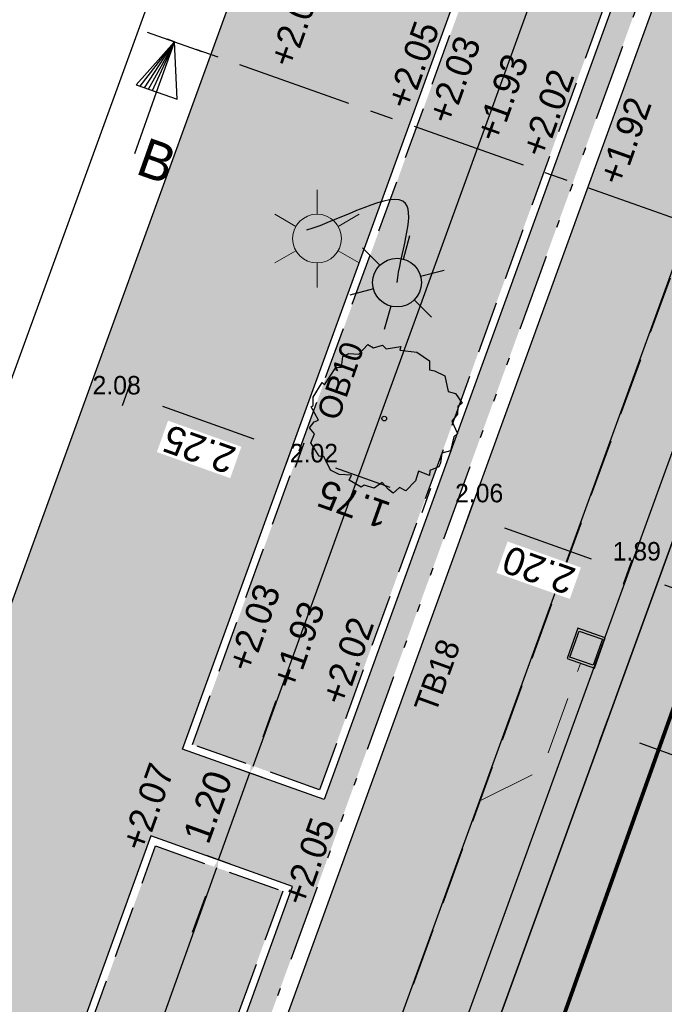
# Model space of a CAD drawing. Header units: metres. Extents: x 134157 to 138734, y 451157 to 455772.
# Tile 341 of 656: x 136477 to 136485, y 453586 to 453598. Entities that reach past the tile are written whole.
import ezdxf

# ---------------------------------------------------------------- set-up
doc = ezdxf.new("R2010")
doc.units = ezdxf.units.M
for name, pattern in [('CENTER__G5', [2.4, 1.5, -0.3, 0.3, -0.3]), ('HIDDEN__G5', [1.125, 0.75, -0.375]), ('TR18X20__G2', [2.6, 1, -0.4, 0, -0.4, 0, -0.4, 0, -0.4])]:
    doc.linetypes.add(name, pattern=pattern)
doc.layers.add('-DR-alg-hulplijnen kantverharding asflast nieuwe fietsstraat', color=7, linetype='Continuous', true_color=0xff9429, plot=False)
doc.layers.add('-DR-alg-hulplijnen waterbergende groenvakken', color=141, linetype='Continuous', plot=False)
for name, color, linetype in [('-DR-alg-projectgrens 1-200', 3, 'PROJECTGRENS_1-200'), ('-DR-bs-rio-DWA Jutfaseweg', 253, 'Continuous'), ('-DR-bs-txt-hoogtemaat', 253, 'Continuous'), ('-DR-nw-alg-doorsnedepijl @ 0.2', 4, 'Continuous'), ('-DR-nw-alg-dwarsprofiel', 4, 'CENTER__G5'), ('-DR-nw-gr-solitaire heester', 96, 'Continuous'), ('-DR-nw-inr-lichtmast', 30, 'Continuous'), ('-DR-nw-inr-verkeersbordpaal', 2, 'Continuous'), ('-DR-nw-maatvoering', 3, 'Continuous'), ('-DR-nw-rio-straatkolk parkeervak', 1, 'Continuous'), ('-DR-nw-txt-hoogtemaat', 2, 'Continuous'), ('-DR-nw-vh-band 10x20 ob', 2, 'HIDDEN__G5'), ('-DR-nw-vh-band 18-20x25', 2, 'TR18X20__G2'), ('-DR-nw-vh-kantverharding', 3, 'Continuous'), ('-DR-nw-vh-scheiding erfgrens en bebouwing', 3, 'Continuous'), ('-DR-nw-vh-txt-kantopsluitingen', 2, 'Continuous')]:
    doc.layers.add(name, color=color, linetype=linetype)
for name, color, linetype, lineweight in [('-DR-bs-inr-lichtmast', 253, 'Continuous', 13), ('-DR-nw-gr-geveltuin ruimteresevering', 95, 'Continuous', 0), ('-DR-nw-rio-HWA 125', 170, 'HIDDEN__G5', 13), ('-DR-nw-vh-arc-tegels 300x300x45', 253, 'Continuous', 9)]:
    doc.layers.add(name, color=color, linetype=linetype, lineweight=lineweight)
doc.layers.add('-DR-nw-gr-arc-beplanting', color=7, linetype='Continuous', true_color=0xe5f0e7)
doc.layers.add('-DR-nw-gr-arc-gras', color=7, linetype='Continuous', true_color=0xb5d5a4)
for name, color, linetype, lineweight, true_color in [('-DR-nw-vh-arc-asfalt fietsstraat rood', 7, 'Continuous', 9, 0xdfbfc7), ('-DR-nw-vh-arc-sbs df Drainflow', 7, 'Continuous', 9, 0xb9747c), ('-DR-nw-vh-arc-sbs kf bruinrood rabat halfsteens', 7, 'Continuous', 9, 0xb88485)]:
    doc.layers.add(name, color=color, linetype=linetype, lineweight=lineweight, true_color=true_color)
doc.styles.add('18_200', font='romans', dxfattribs={"width": 0.8, "height": 0.36})
doc.styles.add('Drong', font='txt', dxfattribs={"height": 1.8})
doc.styles.add('eurostile', font='txt')
doc.linetypes.add('PROJECTGRENS_1-200', pattern='A,0.32,-0.13,[133,ltypeshp.shx,S=0.13,R=0,X=-0.13,Y=0],-0.13,1.27', length=1.85)
doc.dimstyles.new('Drong', dxfattribs={"dimtxt": 1.8, "dimasz": 2.5, "dimexe": 0, "dimexo": 0, "dimgap": 0.9, "dimtad": 1, "dimzin": 0, "dimdsep": 46, "dimtxsty": 'Drong', "dimblk": 'dimblk-wit', "dimcen": 0, "dimse1": 1, "dimse2": 1, "dimclrd": 256, "dimclre": 1, "dimclrt": 7, "dimadec": 0, "dimazin": 0, "dimtfac": 1, "dimtmove": 0, "dimatfit": 3, "dimfxl": 1, "dimtolj": 1, "dimtzin": 0, "dimarcsym": 0})
pattern_1 = [(115.335625, (136419.71802, 453326.2367), (-0.223681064, -0.105903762), [0.06, -0.187485]), (205.335625, (136419.71802, 453326.2367), (0.105903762, -0.223681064), [0.06, -0.187485])]

# ---------------------------------------------------------------- blocks, each defined once
blk = doc.blocks.new('Doorsnedepijl')
at = {"color": 0}
blk.add_line((-1.875, 0.001), (1.875, -0.001), dxfattribs=at)
blk.add_lwpolyline([(1.405, -3.456), (0, 0), (-1.408, -3.455)], close=True, dxfattribs=at)
at = {"color": 1}
for points in [[(-1.126, -3.455), (0, 0)], [(-0.845, -3.455), (0, 0)], [(-0.564, -3.455), (0, -0.081)], [(-0.283, -3.456), (0, -0.081)], [(-0.001, -3.456), (0, -0.081)]]:
    blk.add_lwpolyline(points, dxfattribs=at)
at = {"color": 0}
blk.add_lwpolyline([(-0.003, -7.674), (-0.001, -3.456)], dxfattribs=at)
at = {"style": 'eurostile'}
blk.add_attdef('DOORSNEDE', (0.389, -8.904), '', height=2.5, rotation=359.97598, dxfattribs=at)
blk = doc.blocks.new('dimblk-wit')
at = {"color": 7}
blk.add_line((0, -0.3333), (0, 0.3333), dxfattribs=at)
blk.add_solid([(0, 0), (-0.8, 0.2), (-0.8, -0.2)], dxfattribs=at)
blk = doc.blocks.new('*D380')
at = {"layer": '-DR-nw-maatvoering', "lineweight": -2, "transparency": 16777216}
blk.add_line((136488.964, 453589.807), (136485.195, 453591.147), dxfattribs=at)
at = {"layer": 'Defpoints', "color": 0, "transparency": 16777216}
for p in [(136484.724, 453591.314), (136484.724, 453591.314), (136489.435, 453589.639)]:
    blk.add_point(p, dxfattribs=at)
at = {"layer": '-DR-nw-maatvoering', "lineweight": -2, "transparency": 16777216, "xscale": 0.5, "yscale": 0.5, "zscale": 0.5}
for p, rotation in [((136484.724, 453591.314), 160.4268500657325), ((136489.435, 453589.639), 340.4268500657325)]:
    blk.add_blockref('dimblk-wit', p, dxfattribs=dict(at, rotation=rotation))
at = {"layer": '-DR-nw-maatvoering', "color": 7, "transparency": 16777216, "insert": (136486.957, 453590.134), "char_height": 0.36, "attachment_point": 5, "rotation": 160.4269, "style": 'Drong'}
blk.add_mtext('\\A1;5.00', dxfattribs=at)
blk = doc.blocks.new('*D381')
at = {"layer": '-DR-nw-maatvoering', "lineweight": -2, "transparency": 16777216}
blk.add_line((136481.635, 453592.413), (136480.93, 453592.664), dxfattribs=at)
at = {"layer": 'Defpoints', "color": 0, "transparency": 16777216}
for p in [(136480.675, 453593.439), (136480.459, 453592.831), (136482.253, 453592.658)]:
    blk.add_point(p, dxfattribs=at)
at = {"layer": '-DR-nw-maatvoering', "lineweight": -2, "transparency": 16777216, "xscale": 0.5, "yscale": 0.5, "zscale": 0.5}
for p, rotation in [((136480.459, 453592.831), 160.4268500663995), ((136482.107, 453592.245), 340.4268500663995)]:
    blk.add_blockref('dimblk-wit', p, dxfattribs=dict(at, rotation=rotation))
at = {"layer": '-DR-nw-maatvoering', "color": 7, "transparency": 16777216, "insert": (136481.162, 453592.197), "char_height": 0.36, "attachment_point": 5, "rotation": 160.4269, "style": 'Drong'}
blk.add_mtext('\\A1;1.75', dxfattribs=at)
blk = doc.blocks.new('*D382')
at = {"layer": '-DR-nw-maatvoering', "lineweight": -2, "transparency": 16777216}
blk.add_line((136479.873, 453593.041), (136478.689, 453593.462), dxfattribs=at)
at = {"layer": 'Defpoints', "color": 0, "transparency": 16777216}
for p in [(136478.318, 453593.911), (136478.218, 453593.63), (136480.433, 453593.123)]:
    blk.add_point(p, dxfattribs=at)
at = {"layer": '-DR-nw-maatvoering', "lineweight": -2, "transparency": 16777216, "xscale": 0.5, "yscale": 0.5, "zscale": 0.5}
for p, rotation in [((136478.218, 453593.63), 160.4268500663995), ((136480.345, 453592.874), 340.4268500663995)]:
    blk.add_blockref('dimblk-wit', p, dxfattribs=dict(at, rotation=rotation))
at = {"layer": '-DR-nw-maatvoering', "color": 7, "transparency": 16777216, "insert": (136479.16, 453592.909), "char_height": 0.36, "attachment_point": 5, "rotation": 160.4269, "style": 'Drong', "bg_fill": 3, "box_fill_scale": 1.1, "bg_fill_color": 256, "bg_fill_true_color": 13158600, "bg_fill_transparency": 0}
blk.add_mtext('\\A1;2.25', dxfattribs=at)
blk = doc.blocks.new('*D385')
at = {"layer": '-DR-nw-maatvoering', "lineweight": -2, "transparency": 16777216}
blk.add_line((136487.881, 453588.005), (136484.873, 453589.096), dxfattribs=at)
at = {"layer": 'Defpoints', "color": 0, "transparency": 16777216}
for p in [(136484.403, 453589.267), (136484.403, 453589.267), (136488.351, 453587.834)]:
    blk.add_point(p, dxfattribs=at)
at = {"layer": '-DR-nw-maatvoering', "lineweight": -2, "transparency": 16777216, "xscale": 0.5, "yscale": 0.5, "zscale": 0.5}
for p, rotation in [((136484.403, 453589.267), 160.0567307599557), ((136488.351, 453587.834), 340.0567307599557)]:
    blk.add_blockref('dimblk-wit', p, dxfattribs=dict(at, rotation=rotation))
at = {"layer": '-DR-nw-maatvoering', "color": 7, "transparency": 16777216, "insert": (136486.253, 453588.209), "char_height": 0.36, "attachment_point": 5, "rotation": 160.0567, "style": 'Drong'}
blk.add_mtext('\\A1;4.20', dxfattribs=at)
blk = doc.blocks.new('*D386')
at = {"layer": '-DR-nw-maatvoering', "lineweight": -2, "transparency": 16777216}
blk.add_line((136484.246, 453591.484), (136483.122, 453591.884), dxfattribs=at)
at = {"layer": 'Defpoints', "color": 0, "transparency": 16777216}
for p in [(136482.857, 453592.631), (136482.651, 453592.052), (136484.717, 453591.317)]:
    blk.add_point(p, dxfattribs=at)
at = {"layer": '-DR-nw-maatvoering', "lineweight": -2, "transparency": 16777216, "xscale": 0.5, "yscale": 0.5, "zscale": 0.5}
for p, rotation in [((136482.651, 453592.052), 160.4268500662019), ((136484.717, 453591.317), 340.426850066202)]:
    blk.add_blockref('dimblk-wit', p, dxfattribs=dict(at, rotation=rotation))
at = {"layer": '-DR-nw-maatvoering', "color": 7, "transparency": 16777216, "insert": (136483.562, 453591.342), "char_height": 0.36, "attachment_point": 5, "rotation": 160.4269, "style": 'Drong', "bg_fill": 3, "box_fill_scale": 1.1, "bg_fill_color": 256, "bg_fill_true_color": 13158600, "bg_fill_transparency": 0}
blk.add_mtext('\\A1;2.20', dxfattribs=at)
blk = doc.blocks.new('LICHTMAST')
at = {"ltscale": 0.1}
for p, q in [((0, 0.1266), (0, 0.2531)), ((-0.1096, 0.0633), (-0.2192, 0.1266)), ((0.1096, 0.0633), (0.2192, 0.1266)), ((-0.1096, -0.0633), (-0.2192, -0.1266)), ((0.1096, -0.0633), (0.2192, -0.1266)), ((0, -0.1266), (0, -0.2531))]:
    blk.add_line(p, q, dxfattribs=at)
blk.add_circle((0, 0), 0.1266, dxfattribs=at)
at = {"style": '18_200', "width": 0.8}
blk.add_attdef('HOOGTE', (0.2467, 0.2424), '', height=0.25, dxfattribs=at)
blk = doc.blocks.new('LICHTMAST nieuw')
h = blk.add_hatch(color=256)
h.dxf.hatch_style = 1
edge = h.paths.add_edge_path()
edge.add_arc((0, 0), 0.0495, 0, 360)
at = {"ltscale": 0.1}
for p, q in [((0, 0.1266), (0, 0.2531)), ((-0.1096, 0.0633), (-0.2192, 0.1266)), ((0.1096, 0.0633), (0.2192, 0.1266)), ((-0.1096, -0.0633), (-0.2192, -0.1266)), ((0.1096, -0.0633), (0.2192, -0.1266)), ((0, -0.1266), (0, -0.2531))]:
    blk.add_line(p, q, dxfattribs=at)
blk.add_circle((0, 0), 0.1266, dxfattribs=at)
blk = doc.blocks.new('*D621')
at = {"layer": '-DR-nw-maatvoering', "lineweight": -2, "transparency": 16777216}
for p, q in [((136479.988, 453589.18), (136480.158, 453589.651)), ((136479.41, 453587.582), (136479.818, 453588.71)), ((136479.24, 453587.111), (136479.07, 453586.641))]:
    blk.add_line(p, q, dxfattribs=at)
at = {"layer": 'Defpoints', "color": 0, "transparency": 16777216}
for p in [(136479.818, 453588.71), (136480.423, 453588.491), (136480.015, 453587.363)]:
    blk.add_point(p, dxfattribs=at)
at = {"layer": '-DR-nw-maatvoering', "lineweight": -2, "transparency": 16777216, "xscale": 0.5, "yscale": 0.5, "zscale": 0.5}
for p, rotation in [((136479.818, 453588.71), 250.126454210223), ((136479.41, 453587.582), 70.12645421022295)]:
    blk.add_blockref('dimblk-wit', p, dxfattribs=dict(at, rotation=rotation))
at = {"layer": '-DR-nw-maatvoering', "color": 7, "transparency": 16777216, "insert": (136479.272, 453588.269), "char_height": 0.36, "attachment_point": 5, "rotation": 70.1265, "style": 'Drong'}
blk.add_mtext('\\A1;1.20', dxfattribs=at)
blk = doc.blocks.new('*U659')
h = blk.add_hatch(color=256)
h.dxf.hatch_style = 1
h.paths.add_polyline_path([(-0.158, 0.466), (-0.198, 0.48), (-0.318, 0.142), (-0.278, 0.128)])
h.paths.add_polyline_path([(-0.07, 0.435), (-0.114, 0.451), (-0.234, 0.112), (-0.19, 0.097)])
h.paths.add_polyline_path([(0.018, 0.404), (-0.026, 0.419), (-0.145, 0.081), (-0.101, 0.066)])
h.paths.add_polyline_path([(0.102, 0.374), (0.063, 0.388), (-0.057, 0.05), (-0.017, 0.036)])
for points in [[(0, 0), (0.138, 0.391), (-0.215, 0.516), (-0.354, 0.125)], [(-0.017, 0.036), (-0.318, 0.142), (-0.198, 0.48), (0.102, 0.374)]]:
    blk.add_lwpolyline(points, close=True)
blk = doc.blocks.new('*D706')
at = {"layer": '-DR-nw-maatvoering', "lineweight": -2, "transparency": 16777216}
blk.add_line((136471.106, 453556.135), (136489.866, 453607.837), dxfattribs=at)
at = {"layer": 'Defpoints', "color": 0, "transparency": 16777216}
for p in [(136490.037, 453608.307), (136490.168, 453608.259), (136471.067, 453555.617)]:
    blk.add_point(p, dxfattribs=at)
at = {"layer": '-DR-nw-maatvoering', "lineweight": -2, "transparency": 16777216, "xscale": 0.5, "yscale": 0.5, "zscale": 0.5}
for p, rotation in [((136490.037, 453608.307), 70.05673075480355), ((136470.936, 453555.665), 250.0567307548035)]:
    blk.add_blockref('dimblk-wit', p, dxfattribs=dict(at, rotation=rotation))
at = {"layer": '-DR-nw-maatvoering', "color": 7, "transparency": 16777216, "insert": (136477.435, 453574.644), "char_height": 0.36, "attachment_point": 5, "rotation": 70.0567, "style": 'Drong'}
blk.add_mtext('\\A1;56.00', dxfattribs=at)
blk = doc.blocks.new('Solitaire heester')
blk.add_lwpolyline([(-1.738, -4.391), (-2.166, -3.928), (-2.484, -4.007), (-2.465, -3.244), (-3.109, -3.265), (-3.941, -2.905), (-3.868, -2.452), (-4.36, -2.18), (-4.239, -1.823), (-3.951, -1.284), (-4.466, -0.924), (-4.503, -0.249), (-4.693, -0.105), (-4.523, 0.792), (-4.166, 0.751), (-4.409, 1.522), (-4.335, 2.134), (-3.641, 2.854), (-3.727, 3.148), (-3.089, 3.94), (-2.461, 3.914), (-2.205, 4.358), (-1.729, 4.197), (-1.539, 3.974), (-0.893, 4.711), (-0.766, 4.615), (-0.249, 4.811), (0.839, 4.577), (0.75, 4.394), (2.044, 4.064), (2.202, 3.745), (2.886, 3.886), (3.186, 3.598), (3.367, 2.954), (4.16, 2.633), (4.071, 2.213), (4.434, 1.719), (4.306, 1.417), (4.764, 0.573), (4.517, 0.55), (4.767, -0.515), (4.517, -1.491), (3.976, -1.68), (4.023, -2.014), (3.933, -2.752), (3.056, -3.305), (3.102, -3.798), (2.655, -4.416), (2.346, -4.232), (1.877, -4.365), (1.329, -4.18), (0.699, -4.79), (0.406, -4.637), (-0.508, -4.753), (-0.848, -4.267), (-1.476, -4.4), (-1.738, -4.391)])
blk.add_circle((0, 0), 0.15)

msp = doc.modelspace()

# ---------------------------------------------------------------- hatches: boundary and pattern name
at = {"layer": '-DR-nw-gr-arc-beplanting'}
h = msp.add_hatch(color=256, dxfattribs=at)
h.dxf.hatch_style = 1
h.paths.add_polyline_path([(136488.191, 453609.081), (136486.546, 453609.678), (136479.075, 453589.079), (136480.721, 453588.491)])
h = msp.add_hatch(color=256, dxfattribs=at)
h.dxf.hatch_style = 1
h.paths.add_polyline_path([(136478.595, 453587.764), (136476.347, 453581.569), (136477.992, 453580.972), (136480.243, 453587.175)])
at = {"layer": '-DR-nw-gr-arc-gras', "transparency": 33554687}
h = msp.add_hatch(dxfattribs=at)
h.set_pattern_fill('AGR-BOLLEN', color=256, scale=0.1, pattern_type=2)
h.set_pattern_definition(pattern_1)
edge = h.paths.add_edge_path()
edge.add_arc((-7000776.81, 3043164.568), 7592527.997, 340.0567505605, 340.0572256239)
edge.add_line((136455.782, 453494.254), (136455.124, 453494.493))
edge.add_arc((380495.222, 364992.548), 259592.304, 160.06665688, 160.08044536)
edge.add_line((136433.832, 453435.762), (136433.813, 453435.768))
edge.add_line((136433.813, 453435.768), (136432.179, 453431.255))
edge.add_line((136432.179, 453431.255), (136432.198, 453431.248))
edge.add_line((136432.198, 453431.248), (136431.678, 453429.87))
edge.add_line((136431.678, 453429.87), (136432.336, 453429.631))
edge.add_line((136432.336, 453429.631), (136434.309, 453435.077))
h = msp.add_hatch(dxfattribs=at)
h.set_pattern_fill('AGR-BOLLEN', color=256, scale=0.1, pattern_type=2)
h.set_pattern_definition(pattern_1)
edge = h.paths.add_edge_path()
edge.add_line((136644.275, 454017.422), (136643.935, 454016.481))
edge.add_line((136643.935, 454016.481), (136643.884, 454016.34))
edge.add_line((136643.884, 454016.34), (136644.542, 454016.102))
edge.add_arc((1711333.983, -116117.427), 1674723.582, 160.095672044, 160.096657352, ccw=False)
edge.add_line((136654.347, 454043.181), (136653.689, 454043.42))
edge.add_line((136653.689, 454043.42), (136653.638, 454043.279))
edge.add_line((136653.638, 454043.279), (136653.298, 454042.339))
edge.add_line((136653.298, 454042.339), (136644.275, 454017.422))
at = {"layer": '-DR-nw-vh-arc-asfalt fietsstraat rood', "transparency": 33554687}
h = msp.add_hatch(color=256, dxfattribs=at)
h.dxf.hatch_style = 1
edge = h.paths.add_edge_path()
edge.add_arc((137987.747, 453337.203), 1495.4, 160.09465, 161.034726)
edge.add_arc((135150.6, 454312.188), 1504.6, 340.056731, 341.034726, ccw=False)
edge.add_line((136564.97, 453798.984), (136431.249, 453430.448))
edge.add_line((136431.249, 453430.448), (136427.3, 453431.879))
edge.add_line((136427.3, 453431.879), (136429.649, 453438.357))
edge.add_line((136429.649, 453438.357), (136561.022, 453800.417))
edge.add_arc((135150.6, 454312.188), 1500.4, 340.056731, 341.034726)
edge.add_line((136569.551, 453824.565), (136577.738, 453847.767))
edge.add_line((136577.738, 453847.767), (136586.329, 453871.491))
edge.add_line((136586.329, 453871.491), (136590.229, 453869.927))
edge.add_line((136590.229, 453869.927), (136581.687, 453846.337))
at = {"layer": '-DR-nw-vh-arc-sbs df Drainflow'}
h = msp.add_hatch(dxfattribs=at)
h.set_pattern_fill('AVH-SBS_KEIFORMAAT_ELLEBOOG_01', color=256, scale=3, angle=250, pattern_type=2)
h.set_pattern_definition([(250, (0, 0), (0.38451382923, 0.17930174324), [0.9, -0.3]), (340, (-0.2052, -0.56382), (0.38451382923, 0.17930174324), [0.9, -0.3]), (250, (0.03835, -0.3332), (0.38451382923, 0.17930174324), [0, -1.2]), (250, (0.0254, -0.80738), (0.38451382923, 0.17930174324), [0, -1.2])])
h.paths.add_polyline_path([(136490.319, 453608.202), (136489.003, 453608.68, 0.414214), (136488.619, 453608.5), (136469.723, 453556.422, 0.414214), (136469.902, 453556.038), (136471.218, 453555.561, -0.414214), (136471.518, 453554.92), (136490.96, 453608.502, -0.414214)])
at = {"layer": '-DR-nw-vh-arc-sbs kf bruinrood rabat halfsteens', "transparency": 33554687}
h = msp.add_hatch(color=256, dxfattribs=at)
h.dxf.hatch_style = 1
edge = h.paths.add_edge_path()
edge.add_line((136459.825, 453521.523), (136459.449, 453521.659))
edge.add_line((136459.449, 453521.659), (136466.356, 453540.695))
edge.add_line((136466.356, 453540.695), (136466.868, 453542.105))
edge.add_line((136466.868, 453542.105), (136467.038, 453542.575))
edge.add_line((136467.038, 453542.575), (136467.209, 453543.045))
edge.add_line((136467.209, 453543.045), (136467.379, 453543.515))
edge.add_line((136467.379, 453543.515), (136467.55, 453543.985))
edge.add_line((136467.55, 453543.985), (136467.721, 453544.455))
edge.add_line((136467.721, 453544.455), (136467.891, 453544.925))
edge.add_line((136467.891, 453544.925), (136468.062, 453545.395))
edge.add_line((136468.062, 453545.395), (136468.232, 453545.865))
edge.add_line((136468.232, 453545.865), (136468.403, 453546.335))
edge.add_line((136468.403, 453546.335), (136468.573, 453546.805))
edge.add_line((136468.573, 453546.805), (136468.744, 453547.275))
edge.add_line((136468.744, 453547.275), (136468.914, 453547.745))
edge.add_line((136468.914, 453547.745), (136469.085, 453548.215))
edge.add_line((136469.085, 453548.215), (136469.255, 453548.685))
edge.add_line((136469.255, 453548.685), (136496.523, 453623.832))
edge.add_line((136496.523, 453623.832), (136532.644, 453723.381))
edge.add_line((136532.644, 453723.381), (136552.513, 453778.139))
edge.add_line((136552.513, 453778.139), (136560.646, 453800.553))
edge.add_arc((135150.6, 454312.188), 1500, 340.056731, 341.034726)
edge.add_arc((137987.747, 453337.203), 1500, 160.09465, 161.034726, ccw=False)
edge.add_line((136577.362, 453847.904), (136585.953, 453871.628))
edge.add_line((136585.953, 453871.628), (136586.329, 453871.491))
edge.add_line((136586.329, 453871.491), (136577.738, 453847.767))
edge.add_arc((137987.747, 453337.203), 1499.6, 160.09465, 161.034726)
edge.add_arc((135150.6, 454312.188), 1500.4, 340.056731, 341.034726, ccw=False)
edge.add_line((136561.022, 453800.417), (136552.895, 453778.019))
edge.add_line((136552.895, 453778.019), (136533.05, 453723.327))
edge.add_line((136533.05, 453723.327), (136496.903, 453623.707))
edge.add_line((136496.903, 453623.707), (136469.631, 453548.548))
edge.add_line((136469.631, 453548.548), (136459.825, 453521.523))
at = {"layer": '-DR-nw-vh-arc-tegels 300x300x45'}
h = msp.add_hatch(dxfattribs=at)
h.set_pattern_fill('AVH-TEGEL_200X200_HALFST', color=256, scale=2, angle=71, pattern_type=2)
h.set_pattern_definition([(71, (0, 0), (-0.05887645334, 0.44332106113), [0.4, -0.4]), (161, (0, 0), (-0.13022726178, -0.37820743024), [])])
h.paths.add_polyline_path([(136488.602, 453609.038), (136488.32, 453609.141), (136480.78, 453588.364), (136478.946, 453589.019), (136486.487, 453609.806), (136484.483, 453610.539), (136481.038, 453601.122), (136480.505, 453601.322), (136462.473, 453551.675), (136465.054, 453550.738), (136467.452, 453557.348), (136469.569, 453556.585)])
h.paths.add_polyline_path([(136472.963, 453572.535), (136474.796, 453571.869), (136469.696, 453557.814), (136467.861, 453558.476)], flags=16)
h.paths.add_polyline_path([(136472.835, 453571.888), (136474.48, 453571.292), (136469.635, 453557.943), (136467.99, 453558.536)], flags=0)
h.paths.add_polyline_path([(136476.219, 453581.509), (136478.535, 453587.892), (136480.371, 453587.236), (136478.052, 453580.844)], flags=16)
h.paths.add_polyline_path([(136476.347, 453581.569), (136478.442, 453587.341), (136480.09, 453586.752), (136477.98, 453580.977)], flags=0)

# ---------------------------------------------------------------- linework, layer by layer
at = {"layer": '-DR-alg-hulplijnen kantverharding asflast nieuwe fietsstraat'}
msp.add_lwpolyline([(136615.557, 453953.711), (136612.599, 453946.977), (136593.397, 453893.948), (136588.98, 453881.757), (136586.93, 453874.65, -0.015888), (136585.953, 453871.628), (136586.329, 453871.491), (136577.738, 453847.767, 0.004102), (136569.551, 453824.565, -0.004267), (136561.022, 453800.417), (136429.649, 453438.357, 0.002152), (136389.024, 453324.877), (136377.119, 453291.165), (136363.767, 453256.91), (136363.728, 453256.801)], format="xyb", dxfattribs=at)
at = {"layer": '-DR-alg-hulplijnen waterbergende groenvakken', "flags": 128}
for points in [[(136479.86, 453588.799), (136487.332, 453609.392)], [(136477.17, 453581.271), (136479.389, 453587.481)]]:
    msp.add_lwpolyline(points, dxfattribs=at)
at = {"layer": '-DR-alg-projectgrens 1-200', "flags": 128}
msp.add_lwpolyline([(136721.461, 454206.136), (136727.498, 454223.752), (136730.581, 454232.718), (136734.46, 454243.959), (136738.033, 454254.306), (136742.183, 454266.266), (136750.568, 454290.842), (136760.393, 454319.456), (136770.666, 454349.328), (136772.713, 454355.238), (136774.612, 454360.473), (136776.998, 454367), (136784.306, 454387.208), (136790.339, 454404.083), (136797.311, 454423.36), (136807.058, 454450.093), (136800.646, 454453.198), (136770.129, 454470.839), (136763.463, 454464.393), (136767.222, 454456.488), (136768.447, 454452.902), (136769.612, 454448.539), (136767.19, 454443.604), (136763.98, 454431.785), (136763.498, 454430.807), (136764.785, 454430.222), (136759.65, 454419.865), (136760.207, 454419.614), (136758.305, 454415.755), (136757.433, 454413.928), (136755.514, 454410.037), (136754.993, 454410.292), (136749.872, 454399.962), (136748.616, 454400.585), (136748.548, 454400.448), (136744.287, 454402.547), (136738.76, 454389.718), (136744.829, 454387.062), (136753.517, 454383.259), (136750.445, 454376.232), (136747.3, 454368.999), (136747.702, 454368.821), (136745.421, 454363.658), (136743.771, 454359.882), (136741.474, 454354.715), (136741.107, 454354.878), (136737.945, 454347.853), (136734.86, 454340.776), (136727.193, 454344.181), (136720.397, 454330.285), (136716.705, 454321.73), (136725.346, 454317.886), (136722.199, 454310.807), (136718.145, 454301.488), (136714.131, 454292.713), (136709.748, 454294.641), (136707.09, 454288.607), (136709.573, 454287.506), (136709.53, 454287.41), (136709.617, 454287.371), (136709.424, 454286.945), (136712.118, 454285.768), (136724.405, 454280.406), (136724.395, 454280.372), (136724.56, 454280.301), (136719.327, 454264.621), (136718.554, 454264.279), (136712.149, 454267.043), (136705.337, 454251.495), (136713.155, 454248.122), (136713.63, 454247.107), (136703.363, 454216.017), (136702.53, 454215.665), (136697.3, 454218.013), (136691.656, 454205.193), (136698.169, 454202.287), (136696.085, 454197.547), (136697.116, 454197.066), (136693.34, 454185.771), (136691.21, 454179.799), (136691.154, 454179.818), (136689.257, 454174.47), (136688.677, 454172.922), (136686.645, 454167.859), (136686.793, 454167.806), (136683.499, 454158.729), (136679.62, 454148.161), (136677.544, 454142.392), (136675.601, 454137.021), (136671.76, 454126.401), (136667.085, 454113.483), (136666.31, 454113.053), (136658.521, 454114.651), (136655.4, 454098.982), (136661.092, 454097.825), (136661.269, 454097.519), (136621.35, 453987.863), (136614.377, 453990.963), (136611.935, 453985.53), (136608.375, 453987.12), (136605.014, 453979.773), (136610.368, 453977.386), (136616.099, 453974.911), (136616.418, 453974.217), (136608.394, 453952.136), (136599.91, 453929.479), (136596.333, 453930.847), (136596.703, 453931.801), (136592.691, 453933.357), (136592.582, 453933.111), (136587.167, 453935.208), (136587.113, 453935.101), (136586.908, 453935.2), (136584.73, 453936.252), (136573.42, 453911.897), (136576.906, 453910.227), (136577.755, 453910.817), (136581.71, 453908.923), (136581.78, 453907.891), (136588.355, 453904.743), (136581.357, 453890.288), (136584.408, 453889.218), (136581.92, 453882.301), (136582.601, 453881.581), (136581.142, 453877.478), (136580.13, 453877.281), (136578.301, 453872.104), (136578.986, 453871.382), (136577.526, 453867.309), (136576.539, 453867.19), (136574.654, 453861.99), (136575.357, 453861.219), (136573.859, 453857.098), (136572.823, 453856.858), (136568.249, 453844.056), (136569.051, 453843.723), (136568.246, 453841.986), (136569.916, 453841.29), (136566.692, 453833.862), (136560.757, 453836.486), (136555.193, 453823.556), (136563.207, 453820.33), (136562.244, 453817.938), (136562.059, 453818.012), (136558.019, 453808.014), (136558.218, 453807.935), (136557.146, 453805.252), (136555.477, 453804.556), (136553.671, 453802.5), (136552.612, 453799.698), (136545.82, 453781.422), (136541.647, 453783.356), (136534.75, 453768.68), (136539.525, 453766.451), (136534.814, 453753.868), (136534.789, 453753.879), (136534.379, 453752.873), (136534.182, 453752.96), (136532.926, 453749.667), (136533.099, 453749.603), (136532.772, 453748.705), (136532.584, 453748.792), (136530.457, 453743.085), (136530.627, 453743.022), (136516.493, 453704.592), (136514.575, 453699.22), (136492.181, 453636.401), (136492.736, 453636.204), (136489.157, 453626.341), (136485.079, 453628.249), (136478.16, 453613.788), (136483.141, 453611.479), (136461.867, 453552.94), (136457.354, 453554.582), (136454.06, 453545.417), (136458.648, 453543.776), (136443.598, 453501.593), (136436.391, 453504.175), (136430.824, 453488.627), (136437.02, 453486.393), (136418.282, 453434.811), (136413.227, 453420.085), (136407.364, 453401.466), (136407.056, 453400.056), (136406.467, 453398.451), (136401.897, 453385.592), (136395.332, 453388.701), (136389.231, 453376.079), (136397.157, 453372.353), (136391.911, 453357.791), (136390.965, 453355.464), (136388.624, 453350.371), (136384.302, 453352.274), (136382.126, 453347.544), (136391.358, 453344.243), (136383.168, 453321.66), (136378.588, 453323.362), (136367.282, 453291.791), (136367.871, 453291.227), (136363.518, 453279.255), (136362.091, 453275.277), (136356.432, 453259.57), (136355.262, 453256.31), (136348.573, 453237.876), (136370.776, 453230.272), (136374.328, 453240.694), (136372.767, 453241.803), (136382.163, 453267.942), (136384.551, 453274.649), (136388.98, 453286.656), (136393.345, 453297.287), (136406.664, 453334.269), (136411.924, 453350.355), (136416.754, 453363.949), (136418.454, 453363.341), (136423.3, 453376.902), (136421.649, 453377.491), (136422.516, 453379.917), (136425.014, 453387.05), (136430.128, 453401.329), (136433.008, 453409.364), (136437.5, 453421.973), (136444.424, 453441.303), (136447.898, 453451.043), (136454.668, 453469.854), (136458.254, 453479.666), (136467.647, 453501.921), (136478.422, 453531.465), (136485.603, 453551.259), (136497.269, 453583.741), (136504.056, 453602.586), (136505.832, 453601.952), (136510.678, 453615.512), (136508.932, 453616.136), (136511.581, 453623.496), (136513.58, 453629.053), (136518.673, 453642.888), (136519.015, 453643.404), (136522.68, 453653.62), (136522.664, 453653.957), (136523.62, 453656.594), (136528.73, 453670.926), (136534.757, 453688.003), (136543.62, 453712.768), (136551.352, 453734.38), (136563.425, 453767.68), (136566.609, 453776.654), (136569.182, 453777.966), (136577.487, 453774.867), (136583.873, 453792.703), (136575.924, 453795.622), (136575.205, 453797.155), (136576.997, 453801.811), (136581.956, 453815.424), (136586.269, 453827.274), (136591.505, 453840.84), (136603.758, 453874.947), (136606.204, 453881.939), (136608.18, 453887.612), (136608.471, 453887.616), (136610.071, 453888.673), (136612.877, 453896.334), (136616.917, 453896.194), (136618.846, 453897.187), (136619.38, 453898.504), (136644.157, 453889.689), (136649.259, 453888.431), (136662.916, 453886.017), (136671.374, 453885.367), (136676.87, 453884.95), (136677.795, 453897.157), (136672.556, 453897.554), (136667.447, 453898.46), (136645.41, 453906.114), (136624.779, 453913.547), (136625.184, 453914.831), (136624.39, 453916.757), (136621.376, 453919.233), (136624.284, 453927.322), (136623.281, 453929.136), (136623.21, 453929.192), (136624.085, 453931.643), (136629.304, 453946.51), (136630.541, 453950.147), (136636.243, 453965.665), (136638.191, 453964.969), (136643.718, 453980.515), (136641.829, 453981.19), (136651.204, 454007.423), (136658.506, 454027.642), (136665.47, 454047.006), (136669.496, 454058.357), (136675.354, 454074.419), (136676.258, 454077.094), (136678.747, 454083.756), (136682.526, 454094.171), (136686.101, 454103.639), (136687.039, 454106.475), (136697.795, 454137.242), (136697.717, 454137.253), (136705.555, 454159.78), (136713.078, 454181.729), (136716.785, 454192.515), (136718.108, 454192.042), (136722.954, 454205.602)], close=True, dxfattribs=at)
at = {"layer": '-DR-bs-rio-DWA Jutfaseweg', "const_width": 0.05, "flags": 128}
msp.add_lwpolyline([(136477.919, 453568.821), (136494.466, 453615.246)], dxfattribs=at)
at = {"layer": '-DR-nw-alg-dwarsprofiel', "flags": 128}
msp.add_lwpolyline([(136499.201, 453590.989), (136478.749, 453598.228)], dxfattribs=at)
at = {"layer": '-DR-nw-gr-geveltuin ruimteresevering', "const_width": 0.4, "elevation": 3, "flags": 128}
msp.add_lwpolyline([(136480.723, 453601.2), (136462.7, 453551.573)], dxfattribs=at)
at = {"layer": '-DR-nw-rio-HWA 125', "flags": 128}
for points in [[(136472.328, 453559.531), (136488.589, 453604.262)], [(136482.805, 453588.35), (136483.603, 453588.75), (136484.102, 453590.13)]]:
    msp.add_lwpolyline(points, dxfattribs=at)
at = {"layer": '-DR-nw-vh-band 10x20 ob', "ltscale": 0.9}
for points in [[(136479.073, 453589.08), (136486.546, 453609.678), (136488.191, 453609.081), (136480.721, 453588.491)], [(136478.595, 453587.764), (136480.243, 453587.175), (136477.992, 453580.972), (136476.347, 453581.569)]]:
    msp.add_lwpolyline(points, close=True, dxfattribs=at)
at = {"layer": '-DR-nw-vh-band 18-20x25'}
msp.add_lwpolyline([(136490.388, 453608.39), (136488.602, 453609.038), (136469.535, 453556.491, 0.414214), (136469.834, 453555.85), (136471.15, 453555.373, -0.414214), (136471.33, 453554.988), (136469.067, 453548.753)], format="xyb", dxfattribs=at)
at = {"layer": '-DR-nw-vh-kantverharding'}
for points in [[(136363.728, 453256.801), (136363.767, 453256.91), (136377.119, 453291.165), (136389.024, 453324.877, -0.002152), (136429.649, 453438.357), (136561.022, 453800.417, 0.004267), (136569.551, 453824.565, -0.004102), (136577.738, 453847.767), (136586.329, 453871.491), (136585.953, 453871.628)], [(136512.328, 453673.84), (136494.727, 453625.334, 0.414214), (136494.907, 453624.95), (136496.223, 453624.473, -0.414214), (136496.523, 453623.832), (136490.96, 453608.502, -0.414214), (136490.319, 453608.202), (136489.003, 453608.68, 0.414214), (136488.619, 453608.5), (136469.723, 453556.422, 0.414214), (136469.902, 453556.038), (136471.218, 453555.561, -0.414214), (136471.518, 453554.92), (136466.22, 453540.319, -0.414214), (136465.579, 453540.019), (136464.263, 453540.497, 0.414214), (136463.879, 453540.317), (136450.61, 453503.75, 0.414214), (136450.79, 453503.365), (136452.106, 453502.888, -0.414214), (136452.406, 453502.247)]]:
    msp.add_lwpolyline(points, format="xyb", dxfattribs=at)
for points in [[(136478.944, 453589.02), (136486.487, 453609.806), (136488.32, 453609.141), (136480.781, 453588.364)], [(136478.535, 453587.892), (136476.219, 453581.509), (136478.052, 453580.844), (136480.371, 453587.236)]]:
    msp.add_lwpolyline(points, close=True, dxfattribs=at)
msp.add_lwpolyline([(136490.96, 453608.502), (136471.518, 453554.92)], dxfattribs=at)
at = {"layer": '-DR-nw-vh-scheiding erfgrens en bebouwing', "flags": 128}
msp.add_lwpolyline([(136480.902, 453613.605), (136484.93, 453611.76), (136481.038, 453601.122), (136480.505, 453601.322), (136462.473, 453551.675), (136459.416, 453552.783)], dxfattribs=at)

# ---------------------------------------------------------------- block references
at = {"layer": '-DR-bs-inr-lichtmast', "xscale": 2.5, "yscale": 2.5}
msp.add_blockref('LICHTMAST', (136480.688, 453595.642), dxfattribs=at)
at = {"layer": '-DR-nw-alg-doorsnedepijl @ 0.2', "xscale": 0.2, "yscale": 0.2, "zscale": 0.2, "rotation": 340.532093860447}
msp.add_blockref('Doorsnedepijl', (136478.839, 453598.194), dxfattribs=at).add_auto_attribs({'DOORSNEDE': 'B'})
at = {"layer": '-DR-nw-gr-solitaire heester', "xscale": 0.2, "yscale": 0.2, "zscale": 0.2, "rotation": 70.17551579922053}
msp.add_blockref('Solitaire heester', (136481.559, 453593.307), dxfattribs=at)
at = {"layer": '-DR-nw-inr-lichtmast', "xscale": 2.5, "yscale": 2.5, "zscale": 2, "rotation": 344.8392396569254}
msp.add_blockref('LICHTMAST nieuw', (136481.725, 453595.071), dxfattribs=at)
at = {"layer": '-DR-nw-rio-straatkolk parkeervak'}
msp.add_blockref('*U659', (136484.284, 453590.07), dxfattribs=at)

# ---------------------------------------------------------------- texts
at = {"layer": '-DR-bs-txt-hoogtemaat', "color": 253, "char_height": 0.24, "attachment_point": 7, "style": 'Drong'}
for s, insert in [('2.08', (136477.778, 453593.616, 2.081)), ('2.02', (136480.335, 453592.735, 2.02)), ('2.06', (136482.477, 453592.217, 2.057)), ('1.89', (136484.52, 453591.462, 1.894))]:
    msp.add_mtext(s, dxfattribs=dict(at, insert=insert))
at = {"layer": '-DR-nw-txt-hoogtemaat', "style": 'Drong'}
for s, p in [('+2.08', (136480.372, 453597.839)), ('+2.05', (136481.894, 453597.296)), ('+2.03', (136482.429, 453597.104)), ('+1.93', (136483.047, 453596.871)), ('+2.02', (136483.642, 453596.671)), ('+1.92', (136484.644, 453596.31)), ('+2.03', (136479.833, 453589.997)), ('+1.93', (136480.407, 453589.769)), ('+2.02', (136481.046, 453589.564)), ('+2.07', (136478.454, 453587.67)), ('+2.05', (136480.545, 453586.962))]:
    msp.add_text(s, height=0.34, rotation=70.3356, dxfattribs=at).set_placement(p)
at = {"layer": '-DR-nw-vh-txt-kantopsluitingen', "style": 'Drong'}
for s, rotation, p in [('OB10', 70.5499, (136480.961, 453593.264)), ('TB18', 70, (136482.222, 453589.469))]:
    msp.add_text(s, height=0.3, rotation=rotation, dxfattribs=at).set_placement(p)

# ---------------------------------------------------------------- dimensions: what is measured, and where the dimension line sits
at = {"layer": '-DR-nw-maatvoering'}
dim = msp.add_linear_dim(base=(136490.037, 453608.307), p1=(136471.067, 453555.617), p2=(136490.168, 453608.259), angle=70.0567, dimstyle='Drong', dxfattribs=at)
dim.commit()
dim.dimension.update_dxf_attribs({"geometry": '*D706', "text_midpoint": (136477.777, 453574.52), "dimtype": 161})
dim = msp.add_linear_dim(base=(136480.459, 453592.831), p1=(136482.253, 453592.658), p2=(136480.675, 453593.439), angle=340.4269, dimstyle='Drong', override={"dimrnd": 0.05, "dimtfill": 0}, dxfattribs=at)
dim.commit()
dim.dimension.update_dxf_attribs({"geometry": '*D381', "text_midpoint": (136481.162, 453592.197)})
for p1, p2, picture, middle in [((136489.435, 453589.639), (136484.724, 453591.314), '*D380', (136486.957, 453590.134)), ((136488.351, 453587.834), (136484.403, 453589.267), '*D385', (136486.253, 453588.209))]:
    dim = msp.add_aligned_dim(p1=p1, p2=p2, distance=0, dimstyle='Drong', override={"dimtfill": 0}, dxfattribs=at)
    dim.commit()
    dim.dimension.update_dxf_attribs({"geometry": picture, "text_midpoint": middle})
dim = msp.add_linear_dim(base=(136479.818, 453588.71), p1=(136480.015, 453587.363), p2=(136480.423, 453588.491), angle=70.1265, dimstyle='Drong', override={"dimtfill": 0}, dxfattribs=at)
dim.commit()
dim.dimension.update_dxf_attribs({"geometry": '*D621', "text_midpoint": (136479.614, 453588.146), "dimtype": 161})

# ---------------------------------------------------------------- leaders
at = {"layer": '-DR-nw-inr-verkeersbordpaal', "path_type": 1}
msp.add_leader([(136481.725, 453595.071), (136481.835, 453596.097), (136480.552, 453595.753)], dimstyle='Drong', override={"dimscale": 0.05, "dimasz": 5}, dxfattribs=at)

# ---------------------------------------------------------------- next in the draw order: dimensions: what is measured, and where the dimension line sits
at = {"layer": '-DR-nw-maatvoering'}
for base, p1, p2, picture, middle in [((136478.218, 453593.63), (136480.433, 453593.123), (136478.318, 453593.911), '*D382', (136479.16, 453592.909)), ((136482.651, 453592.052), (136484.717, 453591.317), (136482.857, 453592.631), '*D386', (136483.562, 453591.342))]:
    dim = msp.add_linear_dim(base=base, p1=p1, p2=p2, angle=340.4269, dimstyle='Drong', override={"dimrnd": 0.05, "dimtfill": 1}, dxfattribs=at)
    dim.commit()
    dim.dimension.update_dxf_attribs({"geometry": picture, "text_midpoint": middle})

# ---------------------------------------------------------------- next in the draw order: linework, layer by layer
at = {"layer": '-DR-alg-hulplijnen kantverharding asflast nieuwe fietsstraat'}
msp.add_lwpolyline([(136615.557, 453953.711), (136612.599, 453946.977), (136593.397, 453893.948), (136588.98, 453881.757), (136586.93, 453874.65, -0.015888), (136585.953, 453871.628), (136586.329, 453871.491), (136577.738, 453847.767, 0.004102), (136569.551, 453824.565, -0.004267), (136561.022, 453800.417), (136429.649, 453438.357, 0.002152), (136389.024, 453324.877), (136377.119, 453291.165), (136363.767, 453256.91), (136359.079, 453243.638)], format="xyb", dxfattribs=at)
at = {"layer": '-DR-nw-vh-kantverharding'}
msp.add_lwpolyline([(136359.079, 453243.638), (136363.767, 453256.91), (136377.119, 453291.165), (136389.024, 453324.877, -0.002152), (136429.649, 453438.357), (136561.022, 453800.417, 0.004267), (136569.551, 453824.565, -0.004102), (136577.738, 453847.767), (136586.329, 453871.491), (136585.953, 453871.628)], format="xyb", dxfattribs=at)

doc.saveas('drawing.dxf')
